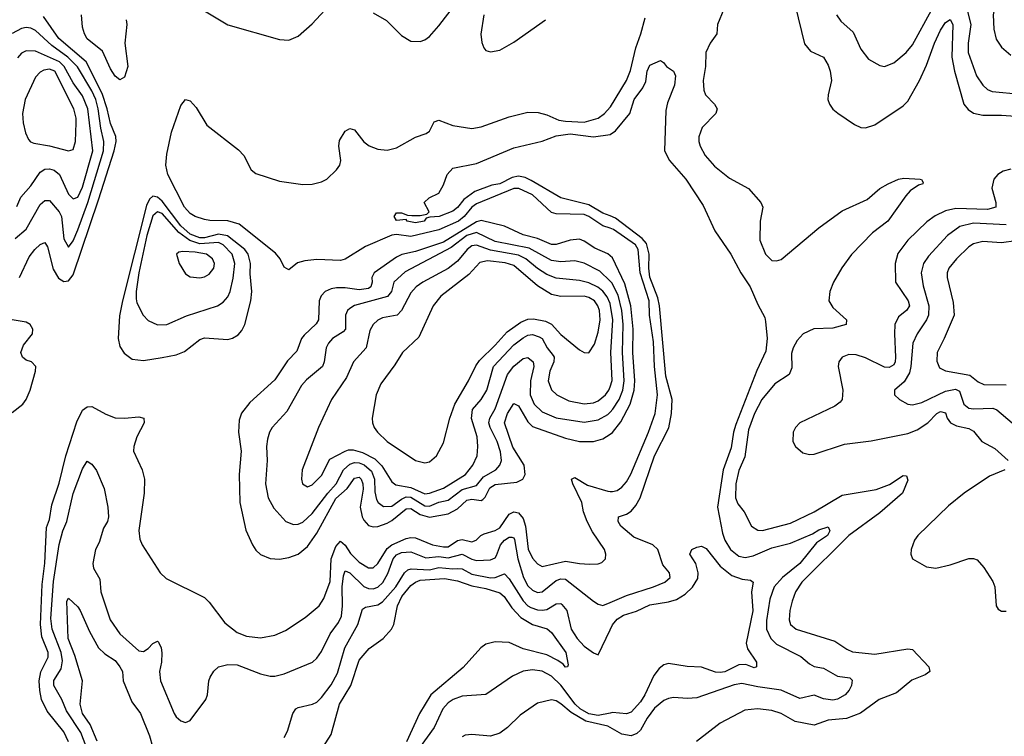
# Model space of a CAD drawing. Header units: inches. Extents: x 1694797 to 1849917, y 907313 to 1017959.
# Tile 346 of 656: x 1727482 to 1731682, y 990893 to 993950. Entities that reach past the tile are written whole.
import ezdxf

# ---------------------------------------------------------------- set-up
doc = ezdxf.new("R2010")
doc.units = ezdxf.units.IN
doc.header["$MEASUREMENT"] = 0
doc.layers.add('B7929', color=7, linetype='Continuous')
doc.layers.add('B7939', color=7, linetype='Continuous')

msp = doc.modelspace()

# ---------------------------------------------------------------- linework, layer by layer
at = {"layer": 'B7929', "color": 5}
for points, elevation in [([(1728270, 993987.3), (1728370, 993927.5), (1728590, 993864.9), (1728630, 993862.6), (1728670, 993880.3), (1728730, 993932.2), (1728783.5, 993990)], 820), ([(1728990, 993979.8), (1729047.2, 993947.2), (1729110, 993883.2), (1729150, 993859), (1729190, 993856.5), (1729210, 993863.6), (1729230, 993878.6), (1729270, 993923.2), (1729336.1, 994010)], 820), ([(1727480.9, 992850), (1727522.3, 992937.7), (1727546.3, 992970), (1727570, 992991), (1727590, 992999), (1727601, 992981), (1727625.4, 992885.4), (1727647.5, 992847.5), (1727670, 992833.8), (1727690, 992836), (1727710, 992861.9), (1727819.1, 993180.9), (1727885.9, 993390), (1727894.3, 993430), (1727892.4, 993452.4), (1727870, 993507.3), (1727855.9, 993570), (1727834.5, 993634.5), (1727766.1, 993770), (1727649.1, 993869.1), (1727583.2, 993963.2)], 820), ([(1727937.1, 993950), (1727939.7, 993930), (1727931, 993850), (1727942.9, 993750), (1727930, 993705.3), (1727910, 993693.5), (1727890, 993709.1), (1727870, 993739.8), (1727835.6, 993815.6), (1727770, 993867.9), (1727758.7, 993890), (1727750, 993918), (1727746, 993970)], 780), ([(1729461.7, 993970), (1729448.9, 993888.9), (1729452.6, 993852.6), (1729461.8, 993830), (1729470, 993818.9), (1729490, 993812.6), (1729530, 993820.2), (1729590, 993853.4), (1729724.2, 993950)], 820), ([(1727463.7, 993016.3), (1727510, 993056.1), (1727570, 993161.3), (1727590, 993179.3), (1727610, 993178.4), (1727650.3, 993130.3), (1727661.1, 993110), (1727670, 993014.9), (1727690, 992979.1), (1727710, 993006.8), (1727730, 993052.9), (1727772.5, 993170), (1727839.4, 993390), (1727841.4, 993430), (1727827.7, 993487.7), (1727817.3, 993570), (1727806.5, 993610), (1727790, 993647.1), (1727728.5, 993748.5), (1727687.5, 993790), (1727619.2, 993839.2), (1727550, 993904.1), (1727530, 993914.4), (1727510, 993916.4), (1727490, 993912), (1727450, 993891.7)], 840), ([(1727470, 993152.4), (1727487.2, 993192.8), (1727530, 993241.5), (1727570, 993299.6), (1727590, 993311.8), (1727610, 993314), (1727630, 993308.7), (1727651.5, 993290), (1727690, 993206.4), (1727710, 993186.4), (1727730, 993193.6), (1727750, 993235), (1727794.8, 993390), (1727773.6, 993570), (1727750, 993624.9), (1727710, 993681), (1727671.4, 993750), (1727652.6, 993770), (1727550, 993816.3), (1727510, 993817.5), (1727490, 993807.6), (1727472.3, 993787.7)], 860), ([(1730000, 993060.2), (1729970, 993070.9), (1729910.2, 993110.2), (1729890, 993118.5), (1729770, 993121.5), (1729750, 993128), (1729670, 993202.5), (1729610.7, 993230), (1729590, 993229.4), (1729430, 993164), (1729410, 993149.8), (1729377.9, 993110), (1729354, 993090), (1729270, 993053.5), (1729150, 993025.7), (1729090, 993033.2), (1729070, 993030.9), (1728957.8, 992982.2), (1728870, 992928.3), (1728850, 992923.1), (1728750, 992927.2), (1728698.3, 992921.7), (1728667.2, 992912.8), (1728630, 992883.1), (1728610, 992894.2), (1728593.1, 992930), (1728573.4, 992953.4), (1728418, 993078), (1728370, 993092.3), (1728293.1, 993093.1), (1728270, 993097.7), (1728230, 993110.5), (1728210, 993123.4), (1728185.6, 993150), (1728114.1, 993290), (1728105.2, 993330), (1728110, 993376.5), (1728130, 993470.2), (1728170, 993583.5), (1728190, 993609.3), (1728210, 993603.2), (1728235.6, 993575.6), (1728279.8, 993499.8), (1728415.4, 993395.4), (1728438.2, 993370), (1728469.1, 993309.1), (1728490, 993294.4), (1728590, 993261.1), (1728690, 993246.5), (1728730, 993247.8), (1728770, 993257.7), (1728791.8, 993270), (1728833.8, 993310), (1728847.4, 993330), (1728852.3, 993350), (1728843.7, 993410), (1728845.9, 993434.1), (1728870, 993474.9), (1728890, 993486.4), (1728910, 993479.5), (1728949.4, 993429.4), (1728972.6, 993412.6), (1729010, 993397.6), (1729050, 993393.2), (1729090, 993403.5), (1729170, 993449.2), (1729215.9, 993464.1), (1729230, 993474), (1729250, 993513.7), (1729270, 993521.8), (1729330, 993498.7), (1729410, 993486.3), (1729450, 993492.6), (1729570, 993535.6), (1729650, 993556.1), (1729694.2, 993554.2), (1729730, 993544.8), (1729781.3, 993521.3), (1729810, 993516.7), (1729890, 993512.6), (1729950, 993530.2), (1729976.5, 993550), (1730000, 993576.5)], 780), ([(1730000, 993112.8), (1729970, 993125.3), (1729910, 993160.5), (1729790, 993189.4), (1729663.9, 993263.9), (1729637.4, 993277.4), (1729610, 993282.7), (1729583.1, 993276.9), (1729530, 993249.7), (1729496.4, 993243.6), (1729423, 993217), (1729376.5, 993183.5), (1729350, 993148.2), (1729330, 993132.6), (1729270.7, 993110), (1729232, 993108), (1729216.4, 993103.6), (1729206.8, 993090), (1729170, 993083.5), (1729135.3, 993090), (1729130, 993098), (1729090, 993094), (1729079.3, 993110), (1729090, 993126), (1729110, 993126), (1729136, 993116), (1729154.4, 993114.4), (1729190, 993114.9), (1729218.9, 993121.1), (1729229, 993130), (1729208, 993170), (1729228.7, 993190), (1729269.6, 993210.4), (1729290, 993246), (1729306, 993290), (1729330, 993316.1), (1729430, 993336.3), (1729590, 993403.6), (1729710, 993431.2), (1729770, 993454.3), (1729830, 993463), (1729930, 993450.1), (1730000.1, 993459.9)], 760), ([(1730000, 992942.4), (1729990.5, 992950.5), (1729934.9, 992974.9), (1729890, 993005.5), (1729870, 993013.2), (1729830, 993009.5), (1729770, 992990.3), (1729750, 992991.2), (1729690, 993016.3), (1729630, 993031.9), (1729550, 993068.6), (1729450, 993093.3), (1729430, 993087.3), (1729290, 993001.2), (1729170, 992960.5), (1729112.1, 992947.9), (1729090, 992936.6), (1728993.9, 992870), (1728984.4, 992850), (1728985.1, 992830), (1728979.3, 992810), (1728970, 992803.4), (1728930, 992797.8), (1728870, 992806.4), (1728833.8, 992806.2), (1728810, 992802.4), (1728785.6, 992790), (1728768.6, 992771.4), (1728759.8, 992750), (1728756.1, 992670), (1728746.9, 992653.1), (1728695.1, 992604.9), (1728684.3, 992590), (1728664.3, 992535.7), (1728624.7, 992495.3), (1728570, 992413.6), (1728463.6, 992316.4), (1728428.6, 992271.4), (1728417.7, 992242.3), (1728416.1, 992190), (1728426.4, 992110), (1728418.6, 992010), (1728421.6, 991890), (1728447.3, 991772.7), (1728474.5, 991710), (1728490, 991686.5), (1728508.9, 991668.9), (1728550, 991651.1), (1728590, 991649.4), (1728630, 991655.9), (1728670, 991670.1), (1728710, 991702.8), (1728750, 991759.6), (1728830, 991907.4), (1728878.6, 991950), (1728910, 991993.8), (1728930, 991997.8), (1728938.4, 991990), (1728946.4, 991970), (1728947, 991947), (1728934.3, 991870), (1728943.2, 991830), (1728950, 991815), (1728970, 991793), (1728990, 991786.5), (1729010, 991787.9), (1729050, 991801.6), (1729070, 991813.2), (1729130, 991863.2), (1729150, 991864.6), (1729190, 991839), (1729230, 991827.7), (1729310, 991841.7), (1729350, 991863.4), (1729390, 991900.7), (1729410, 991905.1), (1729450, 991898.3), (1729457.3, 991902.7), (1729466.9, 991913.1), (1729486.7, 991953.3), (1729510, 991966.8), (1729602.4, 991977.6), (1729628.8, 991990), (1729637.6, 992010), (1729633.8, 992050), (1729586, 992126), (1729549.6, 992230), (1729562.7, 992270), (1729590, 992312.9), (1729610, 992303), (1729650, 992234.4), (1729670, 992214.7), (1729810, 992164.9), (1729870, 992150.1), (1729930, 992150.1), (1729970, 992162.3), (1730000, 992182)], 820), ([(1730000, 992834.7), (1729956.6, 992876.6), (1729890, 992911.4), (1729850, 992920.9), (1729790, 992917), (1729750, 992922.4), (1729654.7, 992974.7), (1729510, 993003.5), (1729430, 993042.2), (1729390, 993030), (1729322.4, 992977.6), (1729126.1, 992873.9), (1729077.8, 992830), (1729068.2, 992790), (1729050.9, 992769.1), (1728910, 992730.9), (1728890, 992718.3), (1728881, 992710), (1728872.2, 992690), (1728872, 992630), (1728861.5, 992618.5), (1728816.3, 992590), (1728798.9, 992570), (1728789, 992550), (1728780.6, 992490), (1728773.2, 992470), (1728705.8, 992414.2), (1728683.8, 992390), (1728621.5, 992278.5), (1728559.2, 992210), (1728547.8, 992190), (1728539.2, 992160.8), (1728534.4, 992130), (1728537.2, 992070), (1728530.1, 991970), (1728542, 991910), (1728566.3, 991866.3), (1728617.4, 991810), (1728650, 991796.3), (1728670, 991798.2), (1728690, 991806.6), (1728730, 991843.1), (1728796.1, 991930), (1728832.7, 991970), (1728863.1, 992030), (1728890, 992053.4), (1728910, 992061), (1728930, 992059.6), (1728950.8, 992050.8), (1728983.4, 992023.4), (1728996, 991990), (1728996.3, 991936.3), (1729003.8, 991903.8), (1729011, 991890), (1729033.9, 991873.9), (1729070, 991875.2), (1729110, 991904.8), (1729130, 991914.2), (1729150, 991913.2), (1729210, 991876), (1729230, 991875.5), (1729270, 991891.6), (1729310, 991900.2), (1729370, 991945.5), (1729430, 991963.6), (1729460.3, 991999.7), (1729513.4, 992030), (1729530.4, 992050), (1729536.6, 992070), (1729533.1, 992106.9), (1729519.3, 992150), (1729488.7, 992210), (1729483.3, 992230), (1729487, 992250), (1729509.6, 992290), (1729562.9, 992437.1), (1729590, 992472.3), (1729630, 992505.4), (1729650, 992509.4), (1729671.6, 992490), (1729675.3, 992470), (1729660.9, 992410), (1729660.1, 992350), (1729675.9, 992310), (1729710, 992276.9), (1729770, 992252.2), (1729890, 992233.2), (1729950, 992242.5), (1729990, 992265.8), (1730000, 992276.1)], 840), ([(1729999.9, 992739.9), (1729988.1, 992768.1), (1729970, 992791.7), (1729948.6, 992808.6), (1729910, 992827.2), (1729870, 992837.1), (1729770, 992847.9), (1729730, 992862.4), (1729690, 992888.5), (1729641.3, 992930), (1729610, 992946.2), (1729490, 992966.9), (1729430, 992988.3), (1729410, 992985), (1729391, 992970), (1729350, 992920.4), (1729310, 992888.6), (1729201, 992830), (1729172.9, 992810), (1729150, 992784.5), (1729110, 992709.8), (1729091.9, 992690), (1729030, 992677.5), (1729010, 992667.7), (1728990.2, 992650), (1728976, 992624), (1728960.5, 992550), (1728905.6, 992490), (1728875.7, 992424.3), (1728812, 992330), (1728757.2, 992210), (1728687.2, 992030), (1728683.9, 991990), (1728689.1, 991970), (1728710, 991957), (1728730, 991966.5), (1728770, 992005.7), (1728804.9, 992075.1), (1728870.2, 992109.8), (1728884.6, 992115.4), (1728904.4, 992115.6), (1728944, 992104), (1728996.5, 992076.5), (1729026.5, 992046.5), (1729070, 991979), (1729085.9, 991965.9), (1729150, 991954.9), (1729210, 991927.4), (1729230, 991929.8), (1729290, 991951.9), (1729383.4, 992010), (1729414.2, 992050), (1729432.9, 992090), (1729436, 992130), (1729433, 992170), (1729408.7, 992248.7), (1729413.5, 992286.5), (1729450.5, 992329.5), (1729474.5, 992370), (1729502.7, 992470), (1729590, 992563.6), (1729630, 992593.4), (1729650, 992604), (1729670, 992607.2), (1729697.8, 992597.8), (1729710, 992589.5), (1729732.5, 992550), (1729757.6, 992517.6), (1729761.7, 992510), (1729760.8, 992490), (1729743.4, 992450), (1729736.6, 992410), (1729751, 992371), (1729772.9, 992350), (1729824.5, 992324.5), (1729890, 992310.9), (1729930, 992315.6), (1729950, 992324), (1729980.9, 992350), (1729995.1, 992370), (1730000, 992384)], 860), ([(1727450, 992274.1), (1727496.3, 992310), (1727510.5, 992330), (1727527.2, 992370), (1727549.9, 992450), (1727551, 992470), (1727532.7, 992490), (1727510, 992497.8), (1727494.5, 992510), (1727487.1, 992530), (1727498.3, 992561.7), (1727536.3, 992610), (1727538.4, 992630), (1727526.3, 992650), (1727510, 992659.8), (1727433, 992673)], 820), ([(1727691.1, 990870), (1727670, 990911.8), (1727599.9, 990999.9), (1727575.9, 991050), (1727568, 991088), (1727565.9, 991130), (1727572, 991168), (1727603.9, 991230), (1727603.2, 991250), (1727577.4, 991317.4), (1727571.7, 991370), (1727578.7, 991541.3), (1727590, 991632), (1727596.9, 991783.1), (1727610, 991818), (1727619.7, 991880.3), (1727650, 991973.4), (1727679.3, 992090), (1727725.9, 992234.1), (1727750, 992283.7), (1727770, 992298.5), (1727790, 992299.3), (1727850, 992266.9), (1727890, 992251.8), (1727930, 992250.1), (1727990, 992256.4), (1728011.6, 992250), (1728013.2, 992230), (1727981.4, 992170), (1727968.5, 992130), (1727967.1, 992110), (1728004.2, 992030), (1728014.5, 991990), (1728013.5, 991930), (1727991.1, 991771.1), (1727994, 991734), (1728004.4, 991710), (1728082, 991590), (1728106.8, 991566.8), (1728270, 991485.3), (1728290, 991465.7), (1728357.5, 991377.5), (1728410, 991335.3), (1728450, 991319.8), (1728510, 991313.6), (1728570, 991323.8), (1728615.4, 991344.6), (1728700.5, 991399.5), (1728759.8, 991450), (1728778.9, 991481.1), (1728806.5, 991553.5), (1728810.4, 991650), (1728830, 991702.3), (1728850, 991725), (1728870, 991708.8), (1728892.6, 991672.6), (1728930, 991636.2), (1728970, 991611.1), (1728990, 991612.3), (1729010, 991630.6), (1729050, 991693.9), (1729070, 991710.3), (1729130, 991737.5), (1729150, 991741.4), (1729170, 991739), (1729242.2, 991710), (1729290, 991701.3), (1729310, 991701.8), (1729350, 991727.8), (1729370, 991732.2), (1729410, 991722.9), (1729429.6, 991730.4), (1729448.7, 991750), (1729462.6, 991757.4), (1729510, 991770.7), (1729530, 991782.7), (1729570, 991840.1), (1729590, 991851.1), (1729610, 991845.9), (1729630, 991822.1), (1729640.2, 991790), (1729650.9, 991690.9), (1729670, 991652.9), (1729690, 991628.5), (1729710, 991618), (1729810, 991640.8), (1729870, 991629.6), (1729912.2, 991627.8), (1729950, 991629.2), (1729964.9, 991635.1), (1729980.5, 991650), (1729982, 991670), (1729976, 991690), (1729925.7, 991765.7), (1729901.9, 991810), (1729887.1, 991850), (1729879.9, 991890), (1729840.9, 991970), (1729835.6, 991990), (1729850, 991996.6), (1729904.3, 991964.3), (1729990, 991938.7), (1730000, 991937.9)], 780), ([(1727765.5, 990850), (1727743.4, 990910), (1727682, 991002), (1727661.8, 991050), (1727627.3, 991110), (1727628.3, 991131.7), (1727659.1, 991180.9), (1727664.3, 991215.7), (1727659.3, 991250), (1727621, 991350), (1727615.6, 991395.6), (1727627.2, 991552.8), (1727650, 991711.3), (1727666.5, 991770), (1727683.3, 991810), (1727710, 991928.9), (1727750, 992034), (1727770, 992066.8), (1727790, 992053.4), (1727810, 992026.8), (1727842, 991950), (1727858.3, 991870), (1727861.5, 991830), (1727856.2, 991810), (1727839.7, 991780.3), (1727820.7, 991719.3), (1727805.6, 991690), (1727793.9, 991630), (1727797.4, 991610), (1727824.1, 991564.1), (1727828.8, 991510), (1727867.8, 991390), (1727910, 991330.2), (1727990, 991257.4), (1728010, 991255.3), (1728030, 991268.1), (1728050, 991289.1), (1728070, 991298.3), (1728074, 991294), (1728085.4, 991270), (1728089, 991249), (1728087.1, 991210), (1728078.9, 991170), (1728083.2, 991130), (1728141.5, 990990), (1728150, 990976.4), (1728170, 990959.5), (1728190, 990952.4), (1728210, 990960.5), (1728275.6, 991050), (1728283, 991070), (1728288.4, 991130), (1728294.1, 991145.9), (1728310, 991170.4), (1728330.9, 991189.1), (1728370, 991199.6), (1728410, 991198.5), (1728510, 991159.7), (1728550, 991149.3), (1728570, 991149.3), (1728610, 991158.9), (1728731.1, 991210), (1728750, 991226.5), (1728770, 991254.6), (1728805.8, 991330), (1728841.5, 991378.5), (1728854.7, 991405.3), (1728859.3, 991450), (1728858.2, 991530), (1728862.7, 991577.3), (1728870, 991598.5), (1728890, 991591), (1728950, 991532.2), (1728970, 991523.4), (1728990, 991522.4), (1729010, 991529.7), (1729031.1, 991548.9), (1729052.3, 991587.7), (1729075.7, 991650), (1729090, 991667.3), (1729110, 991677.1), (1729150, 991680.7), (1729214.1, 991654.1), (1729270, 991659.5), (1729310, 991654.4), (1729370, 991670.4), (1729410, 991648.2), (1729430, 991643.2), (1729490, 991645.5), (1729510, 991655), (1729516.2, 991663.8), (1729533.2, 991710), (1729549.4, 991730), (1729570, 991743), (1729581.9, 991741.9), (1729590, 991739.3), (1729592.7, 991732.7), (1729606.4, 991650), (1729630.7, 991570), (1729650, 991534.7), (1729670, 991515.8), (1729690, 991507.2), (1729710, 991508.9), (1729770, 991557.3), (1729790, 991565.3), (1729810, 991563.8), (1729930, 991469.2), (1729950, 991456.5), (1729970, 991451.2), (1730000, 991464.1)], 760), ([(1728610, 990888.4), (1728624.5, 990915.5), (1728647.1, 990990), (1728659.7, 991010), (1728670, 991016), (1728731.5, 991030), (1728750, 991038.9), (1728770, 991059.3), (1728810, 991113.2), (1728837.5, 991162.5), (1728869.1, 991270.9), (1728924, 991370), (1728944.1, 991435.9), (1728956.5, 991443.5), (1729010, 991453.3), (1729030, 991466.1), (1729086.5, 991530), (1729123.6, 991590), (1729137.2, 991602.8), (1729151.9, 991608.1), (1729230, 991603.7), (1729270, 991613.8), (1729330, 991606.8), (1729350, 991609.5), (1729370, 991607.2), (1729410, 991585.4), (1729490, 991569.1), (1729510, 991570.9), (1729550, 991585.7), (1729570, 991564.7), (1729630, 991471.1), (1729649.6, 991449.6), (1729662.4, 991442.4), (1729690, 991432.3), (1729710, 991430.5), (1729730, 991434.7), (1729770, 991458.7), (1729790, 991459.1), (1729795, 991455), (1729815.3, 991430), (1729834.7, 991350), (1729859.3, 991310), (1729890, 991277.3), (1729930, 991249.3), (1729950, 991241.1), (1730000, 991347.4)], 740), ([(1728726.2, 990770), (1728810, 990900.3), (1728846.6, 991030), (1728894.6, 991110), (1728930, 991218), (1728972.9, 991267.1), (1729032, 991310), (1729067.8, 991350), (1729078.3, 991370), (1729093.7, 991450), (1729112.2, 991490), (1729150, 991536.6), (1729170, 991551.3), (1729190, 991558.7), (1729293.8, 991566.2), (1729350, 991556.3), (1729410, 991535.6), (1729470, 991523.5), (1729530, 991504.6), (1729549, 991490), (1729581.6, 991441.6), (1729619.7, 991399.7), (1729670, 991369.3), (1729731.4, 991351.4), (1729750, 991335.3), (1729811.9, 991250), (1729821.6, 991198.4), (1729819.1, 991190), (1729810, 991187.4), (1729800.2, 991200.2), (1729776.8, 991216.8), (1729730, 991241.2), (1729630, 991266.2), (1729570, 991293.6), (1729510, 991296.4), (1729470, 991285.7), (1729449.1, 991270.9), (1729373.6, 991186.4), (1729235.2, 991070), (1729187.2, 990990), (1729131.3, 990870)], 720), ([(1727812.9, 990872.9), (1727783, 990943), (1727750.9, 990990), (1727740.1, 991030), (1727750.6, 991130), (1727718, 991238), (1727688.9, 991310), (1727683.6, 991470), (1727690, 991482.8), (1727730, 991446), (1727740.3, 991430), (1727779.5, 991339.5), (1727818.6, 991270), (1727844.8, 991244.8), (1727890, 991216.9), (1727910.1, 991190), (1727920.1, 991170), (1727923.9, 991130), (1727960.8, 991040.8), (1727997.8, 990990), (1728035.4, 990895.4), (1728048.6, 990850)], 740), ([(1730000, 990992.4), (1729950, 990982.3), (1729909.1, 990989.1), (1729872.3, 991010), (1729850.6, 991030), (1729790, 991111.6), (1729750, 991149.1), (1729710, 991170.3), (1729670, 991177), (1729629.3, 991170.7), (1729584.2, 991150), (1729470, 991070.8), (1729370, 991064.4), (1729331.6, 991050), (1729310, 991035.9), (1729286.4, 991010), (1729250.1, 990930), (1729190, 990848.4)], 740), ([(1730000, 990931.2), (1729990, 990936.9), (1729897.4, 990957.4), (1729834.2, 990994.2), (1729790, 991032.1), (1729770, 991043.8), (1729750, 991049.2), (1729690, 991034), (1729617.3, 990982.7), (1729562.6, 990930), (1729530, 990907), (1729490, 990894.3), (1729410, 990901.4), (1729382.3, 990897.7), (1729369, 990891)], 760)]:
    msp.add_lwpolyline(points, dxfattribs=dict(at, elevation=elevation))
for points, elevation in [([(1727610, 993738.8), (1727585.9, 993734.1), (1727570, 993725.8), (1727550, 993704.4), (1727505.5, 993610), (1727494.7, 993550), (1727496.9, 993510), (1727506.9, 993466.9), (1727519.6, 993439.6), (1727529, 993429), (1727543.1, 993423.1), (1727610, 993411.6), (1727690, 993390.2), (1727710, 993395.8), (1727719.9, 993430), (1727723.3, 993510), (1727723.5, 993530), (1727713.7, 993570), (1727632.7, 993730)], 880), ([(1728050, 993197.3), (1728035.7, 993184.3), (1728023.2, 993156.8), (1727920.9, 992750), (1727907.4, 992687.4), (1727902.1, 992590), (1727910, 992556.1), (1727927.6, 992527.6), (1727961.5, 992501.5), (1728010, 992495.7), (1728090, 992509.1), (1728150, 992520.7), (1728185.9, 992534.1), (1728250, 992586.1), (1728270, 992593.2), (1728370, 992585.6), (1728390, 992591), (1728414.1, 992605.9), (1728430, 992624.4), (1728442.2, 992650), (1728467.5, 992750), (1728472.4, 992790), (1728465.8, 992865.8), (1728466.8, 992910), (1728456.8, 992950), (1728442.2, 992970), (1728368.3, 993028.3), (1728330, 993035.7), (1728270, 993019.9), (1728250, 993019.7), (1728210, 993035.6), (1728170, 993071.1), (1728090, 993175.8), (1728070, 993192.3)], 820), ([(1728070, 993130.6), (1728050, 993113.3), (1728023.9, 993030), (1727990, 992869.7), (1727979.2, 992790), (1727979.4, 992759.4), (1727982.6, 992742.6), (1728009, 992690), (1728030, 992667), (1728070, 992648.9), (1728110, 992649.1), (1728193.4, 992686.6), (1728326, 992730), (1728350, 992744.3), (1728370, 992768.1), (1728379.3, 992790), (1728392.1, 992847.9), (1728399.3, 992910), (1728388.7, 992950), (1728350, 992990.2), (1728330, 993000.1), (1728250, 992994.3), (1728207.7, 993007.7), (1728161.5, 993041.5), (1728090, 993123.4)], 840), ([(1728178.2, 992961.8), (1728161.6, 992958.4), (1728150.5, 992950), (1728162, 992910), (1728190, 992866), (1728210, 992852.4), (1728250, 992848.6), (1728270, 992853), (1728290, 992864.2), (1728309.8, 992890), (1728312.5, 992910), (1728304.4, 992930), (1728279.1, 992950), (1728230, 992958.1)], 860), ([(1729478.1, 992921.9), (1729445.4, 992914.6), (1729397.4, 992862.6), (1729279, 992770), (1729246.1, 992730), (1729184.7, 992595.3), (1729114.6, 992530), (1729082.6, 992477.4), (1729022.7, 992397.3), (1729003.2, 992350), (1728985.8, 992250), (1728986.9, 992230), (1728994.7, 992210), (1729008, 992190), (1729050, 992151.1), (1729170, 992070.3), (1729210, 992059.5), (1729230, 992063.7), (1729259.6, 992090), (1729290, 992144.9), (1729316.2, 992250), (1729338.4, 992310), (1729396.3, 992410), (1729427.1, 992472.9), (1729443.5, 992496.5), (1729510, 992560.9), (1729560.9, 992619.1), (1729619.6, 992660.4), (1729650, 992672.4), (1729673.8, 992673.8), (1729724.2, 992664.2), (1729750.8, 992650.8), (1729790, 992606.4), (1729870, 992542), (1729890, 992530.3), (1729910, 992528.2), (1729933.9, 992566.1), (1729950, 992617), (1729958.6, 992670), (1729955.7, 992710), (1729948.4, 992730), (1729933.7, 992750), (1729910, 992764.8), (1729890, 992770.2), (1729790, 992768.8), (1729750, 992777.6), (1729690, 992814.6), (1729590, 992900.8), (1729552.5, 992912.5)], 880)]:
    msp.add_lwpolyline(points, close=True, dxfattribs=dict(at, elevation=elevation))
at = {"layer": 'B7939', "color": 5}
for points, elevation in [([(1731722.5, 994150), (1731662.7, 994070), (1731645.2, 994030), (1731634.4, 993970), (1731636.6, 993910), (1731646.9, 993866.9), (1731670, 993832.9), (1731710, 993799.3)], 860), ([(1730484.7, 993995.3), (1730458.7, 993930), (1730455, 993890), (1730426.5, 993850), (1730407.9, 993810), (1730406.5, 993750), (1730397.8, 993690), (1730399.5, 993650), (1730406.6, 993630), (1730446, 993590), (1730457.1, 993570), (1730451.6, 993550), (1730392.9, 993490), (1730379.4, 993450), (1730379, 993430), (1730384.6, 993410), (1730406.3, 993370), (1730445.4, 993325.4), (1730510, 993274), (1730590.2, 993230), (1730643.6, 993170), (1730651.1, 993150), (1730640.2, 993090), (1730639.3, 993010), (1730663.2, 992950), (1730690, 992922.8), (1730710, 992921.2), (1730730, 992926.7), (1730890, 993062), (1730990, 993134), (1731096.6, 993183.4), (1731150, 993229.3), (1731186.6, 993250), (1731230, 993269.2), (1731253.6, 993273.6), (1731322, 993270), (1731327.9, 993267.9), (1731334.9, 993254.9), (1731334.4, 993250), (1731315.4, 993244.6), (1731280.7, 993219.3), (1731261.3, 993198.7), (1731184.8, 993090), (1731119, 993041), (1731030, 992948), (1730988.5, 992891.5), (1730953.6, 992830), (1730936.8, 992790), (1730933.7, 992750), (1730950, 992722), (1731008.4, 992670), (1731007.2, 992650), (1730950, 992634.4), (1730868.5, 992631.5), (1730823.9, 992610), (1730798.3, 992581.7), (1730780.5, 992550), (1730774.4, 992525.6), (1730775.7, 992464.3), (1730764.1, 992435.9), (1730702.7, 992397.3), (1730647.3, 992330), (1730615.9, 992270), (1730590, 992201), (1730574.7, 992085.3), (1730550, 992027.1), (1730536.6, 991970), (1730534.7, 991910), (1730544.8, 991884.8), (1730571.9, 991850), (1730603.2, 991790), (1730630, 991772.4), (1730650, 991771.3), (1730770, 991802.5), (1730870, 991850.5), (1730990, 991921.7), (1731134.6, 991945.4), (1731192.2, 991967.8), (1731250, 992006.2), (1731263.9, 992003.9), (1731270, 991986), (1731247.5, 991930), (1731150, 991846), (1731018.6, 991750), (1730817.5, 991550), (1730791.5, 991510), (1730776.1, 991470), (1730766.4, 991430), (1730763.9, 991390), (1730770.2, 991370), (1730793.7, 991350), (1730959, 991299), (1731010, 991264.4), (1731033.8, 991253.8), (1731130, 991242.9), (1731270, 991265.7), (1731290, 991262.9), (1731359.5, 991190), (1731363.8, 991170), (1731344.5, 991155.5), (1731287.8, 991132.2), (1731221.4, 991078.6), (1731148.5, 991050), (1731068.8, 990991.2), (1731008.9, 990968.9), (1730930, 990961.8), (1730870, 990940.2), (1730790, 990955.9), (1730730, 990990.5), (1730690, 991002.7), (1730629.4, 991010.6), (1730575.2, 991004.8), (1730470, 990949.8), (1730369.3, 990870.7)], 780), ([(1730790.1, 994010.1), (1730830, 993846.7), (1730855.5, 993815.5), (1730910.1, 993790.1), (1730930, 993756.4), (1730939.5, 993730), (1730944.1, 993690), (1730930.2, 993630), (1730929.2, 993610), (1730935.3, 993590), (1730950, 993568.7), (1730971, 993551), (1731043.1, 993503.1), (1731070, 993490.2), (1731090, 993488.1), (1731130, 993501.6), (1731250, 993582.8), (1731270, 993602.3), (1731320.4, 993690), (1731350, 993755.6), (1731383.3, 993850), (1731410, 993904.7), (1731430, 993937.5), (1731450, 993950.2), (1731461.3, 993930), (1731457.4, 993790), (1731468.7, 993730), (1731508.9, 993590), (1731527.1, 993567.1), (1731550, 993551.6), (1731590, 993542), (1731670, 993543), (1731770, 993536.1)], 820), ([(1730966.5, 993970), (1730984.2, 993944.2), (1731037.3, 993897.3), (1731070, 993823.7), (1731102, 993782), (1731150, 993754.9), (1731170, 993750.3), (1731210, 993766.5), (1731262.7, 993810), (1731290, 993842.4), (1731371.2, 993990)], 840), ([(1731523.4, 993990), (1731538.2, 993930), (1731526.8, 993850), (1731527.9, 993810), (1731562.7, 993710), (1731589.4, 993670), (1731610, 993651.8), (1731630, 993643.2), (1731750, 993632.1)], 840), ([(1730000, 993576.5), (1730001.7, 993578.3), (1730070.9, 993690), (1730087.3, 993732.7), (1730109.5, 993830), (1730131.7, 993890), (1730150, 993957.6)], 780), ([(1730000.1, 993459.9), (1730023.7, 993476.3), (1730083.9, 993550), (1730102.5, 993610), (1730140, 993660), (1730153, 993687), (1730158.3, 993730), (1730170, 993756.5), (1730215.2, 993775.2), (1730227.7, 993767.7), (1730241, 993750), (1730270.7, 993730), (1730278.8, 993710), (1730275.5, 993670), (1730245.1, 993594.9), (1730238, 993562), (1730232.4, 993390), (1730253.6, 993350), (1730322.8, 993270), (1730397, 993157), (1730446.5, 993050), (1730515.5, 992950), (1730557.5, 992870), (1730598.1, 992810), (1730630, 992735.3), (1730660, 992680), (1730663.2, 992663.2), (1730670.6, 992590), (1730663.8, 992536.2), (1730626.3, 992453.7), (1730536.5, 992223.5), (1730526.3, 992190), (1730517, 992123), (1730483.2, 992030), (1730458.1, 991870), (1730480.3, 991760.3), (1730489.4, 991729.4), (1730514.1, 991690), (1730550, 991660.8), (1730576.4, 991656.4), (1730610, 991662.3), (1730690, 991697.1), (1730770, 991717.2), (1730863, 991757), (1730890, 991773.5), (1730930, 991786.7), (1730938, 991770), (1730927.2, 991750), (1730881, 991719), (1730808.9, 991630), (1730735.3, 991570), (1730700.5, 991530), (1730681.6, 991478.4), (1730667.4, 991387.4), (1730666.7, 991350), (1730685.6, 991310), (1730710, 991285.9), (1730813.5, 991233.5), (1730850, 991202.3), (1730870, 991191.5), (1730910, 991183.1), (1730970, 991150.1), (1731022.2, 991142.2), (1731032.4, 991132.4), (1731029.4, 991110), (1731020.1, 991090), (1731002.8, 991070), (1730970, 991051.2), (1730950, 991047.3), (1730910, 991053), (1730870, 991068.8), (1730810, 991054.3), (1730730, 991090.6), (1730630, 991103.5), (1730561.7, 991118.3), (1730530, 991112.8), (1730370, 991057.7), (1730330, 991054), (1730270, 991058), (1730250, 991054.2), (1730230, 991045.8), (1730190, 991012.5), (1730158.7, 990970), (1730130, 990919.1), (1730114.8, 990905.2), (1730090, 990895.5), (1730050, 990902.9), (1730000, 990931.2)], 760), ([(1731710, 993312.5), (1731676.8, 993303.2), (1731654, 993290), (1731637.2, 993270), (1731628.7, 993231.3), (1731645.3, 993170), (1731644.7, 993150), (1731610, 993139.8), (1731474.8, 993145.2), (1731430, 993135.1), (1731386.9, 993113.1), (1731351.7, 993088.3), (1731270, 993009), (1731226.9, 992953.1), (1731216.2, 992910), (1731217.2, 992830), (1731271.8, 992750), (1731276.6, 992730), (1731265, 992710), (1731230, 992682.2), (1731215.3, 992650), (1731212.6, 992610), (1731217.3, 992510), (1731216, 992490), (1731210, 992477.5), (1731190, 992465.8), (1731170, 992467.1), (1731090, 992507.1), (1731050, 992520.5), (1731018.3, 992521.7), (1730989.7, 992510.3), (1730976.1, 992490), (1730972.6, 992470), (1730992.2, 992370), (1730990.1, 992329.9), (1730981.9, 992318.1), (1730958.3, 992301.7), (1730808.9, 992230), (1730790.3, 992210), (1730780.7, 992190), (1730779.6, 992150), (1730790.4, 992130), (1730822.7, 992102.7), (1730850, 992095.8), (1730870, 992096.9), (1731000.5, 992139.5), (1731113, 992153), (1731270, 992184.3), (1731310, 992200.4), (1731355.9, 992230), (1731393.1, 992270), (1731410, 992279.2), (1731430, 992273.4), (1731438.1, 992250), (1731452.1, 992230), (1731477.2, 992217.2), (1731530, 992206.6), (1731550, 992194.7), (1731586, 992150), (1731640.5, 992120.5), (1731697.8, 992070)], 820), ([(1730000, 991464.1), (1730070, 991494.4), (1730185.1, 991530), (1730234, 991550), (1730256.2, 991570), (1730254.2, 991590), (1730224.8, 991624.8), (1730204.2, 991690), (1730182.5, 991710), (1730101.9, 991741.9), (1730046, 991790), (1730035.1, 991810), (1730036.2, 991830), (1730070, 991840.5), (1730090, 991853.9), (1730110, 991877.6), (1730128.6, 991910), (1730190, 992089.3), (1730250.8, 992209.2), (1730262.8, 992270), (1730265.2, 992330), (1730237.5, 992430), (1730211.4, 992730), (1730204.1, 992764.1), (1730170, 992851.1), (1730165.1, 992890), (1730166.3, 992950), (1730155.4, 992995.4), (1730136.9, 993016.9), (1730023.2, 993103.2), (1730000, 993112.8)], 760), ([(1731690, 993074.8), (1731550, 993081.7), (1731491.7, 993068.3), (1731438.8, 993030), (1731358.4, 992941.6), (1731337.5, 992910), (1731327.4, 992870), (1731335, 992815), (1731360.3, 992730), (1731358.6, 992690), (1731350.1, 992670), (1731310, 992609.8), (1731291.2, 992570), (1731283.4, 992470), (1731276.6, 992443.4), (1731254.6, 992405.4), (1731213, 992370), (1731213, 992350), (1731234.4, 992330), (1731270, 992310.2), (1731290, 992307.6), (1731330, 992317.1), (1731430, 992365.4), (1731473.9, 992373.9), (1731490, 992365), (1731509.5, 992309.5), (1731530, 992293.4), (1731550, 992289.3), (1731633.2, 992293.2), (1731650, 992285.3), (1731715.2, 992230)], 840), ([(1730000, 991937.9), (1730010, 991937.1), (1730030, 991941.6), (1730050, 991955.3), (1730070, 991978.4), (1730088.3, 992011.7), (1730164.7, 992190), (1730191.8, 992270), (1730202.9, 992350), (1730190.2, 992470), (1730184.7, 992575.3), (1730168.8, 992690), (1730166.6, 992750), (1730128.5, 992870), (1730120.2, 992970), (1730108.8, 992990), (1730014.9, 993054.9), (1730000, 993060.2)], 780), ([(1731730, 993006.6), (1731670, 992997.7), (1731590, 993003.2), (1731550, 992993.6), (1731530, 992980.5), (1731477.1, 992930), (1731444.5, 992890), (1731437.5, 992870), (1731437.9, 992850), (1731463.7, 992743.7), (1731467.2, 992690), (1731425.6, 992590), (1731394.6, 992530), (1731393.3, 992493.3), (1731405.5, 992465.5), (1731431.4, 992451.4), (1731534.2, 992434.2), (1731570, 992404.8), (1731593.6, 992393.6), (1731690, 992392.1)], 860), ([(1730000, 992182), (1730010, 992188.5), (1730045.7, 992234.3), (1730085.9, 992310), (1730102.4, 992370), (1730105.1, 992410), (1730097.8, 992530), (1730098.7, 992630), (1730088.5, 992730), (1730063.5, 992823.5), (1730010, 992933.9), (1730000, 992942.4)], 820), ([(1730000, 992276.1), (1730011.8, 992288.2), (1730039.5, 992330), (1730054.6, 992370), (1730060.3, 992410), (1730052.9, 992530), (1730055.7, 992650), (1730050.4, 992709.6), (1730035.1, 992775.1), (1730007.5, 992827.5), (1730000, 992834.7)], 840), ([(1730000, 992384), (1730009.3, 992410.7), (1730004.1, 992530), (1730012.1, 992670), (1729999.9, 992739.9)], 860), ([(1731684.4, 992030), (1731617.7, 992002.3), (1731510.3, 991930), (1731444.1, 991875.9), (1731312.6, 991750), (1731298.5, 991730), (1731284.9, 991690), (1731283.1, 991670), (1731290.6, 991650), (1731350, 991616.5), (1731390, 991610.2), (1731450, 991624.2), (1731530, 991651.7), (1731550, 991651.8), (1731565.8, 991645.8), (1731593.8, 991613.8), (1731633.2, 991553.2), (1731641.5, 991530), (1731646.7, 991450), (1731655.8, 991435.8), (1731670, 991426.3), (1731690, 991426.9)], 820), ([(1730000, 991347.4), (1730010, 991368.6), (1730030, 991392.7), (1730056.8, 991410), (1730112.7, 991427.3), (1730170, 991454.4), (1730250, 991466.8), (1730282.8, 991477.2), (1730320, 991500), (1730351.2, 991528.8), (1730374.4, 991565.6), (1730375.6, 991590), (1730365.6, 991630), (1730340.3, 991670), (1730349, 991690), (1730370, 991700.6), (1730390, 991704.4), (1730410, 991694.8), (1730470, 991619.1), (1730519, 991579), (1730563.6, 991563.6), (1730598.7, 991558.7), (1730610.2, 991550.2), (1730603.8, 991510), (1730608.7, 991428.7), (1730581.1, 991290), (1730586.6, 991266.6), (1730624.2, 991210), (1730624, 991190), (1730614.8, 991185.2), (1730578.8, 991198.8), (1730550, 991198.1), (1730490, 991167.7), (1730470, 991164.7), (1730450, 991167.2), (1730390, 991188.2), (1730329.5, 991190.5), (1730250, 991203), (1730230, 991197.5), (1730210, 991182.4), (1730187.2, 991152.8), (1730148.4, 991070), (1730130, 991040.4), (1730090, 990996.6), (1730070, 990989.1), (1730010, 990994.4), (1730000, 990992.4)], 740)]:
    msp.add_lwpolyline(points, dxfattribs=dict(at, elevation=elevation))

doc.saveas('drawing.dxf')
